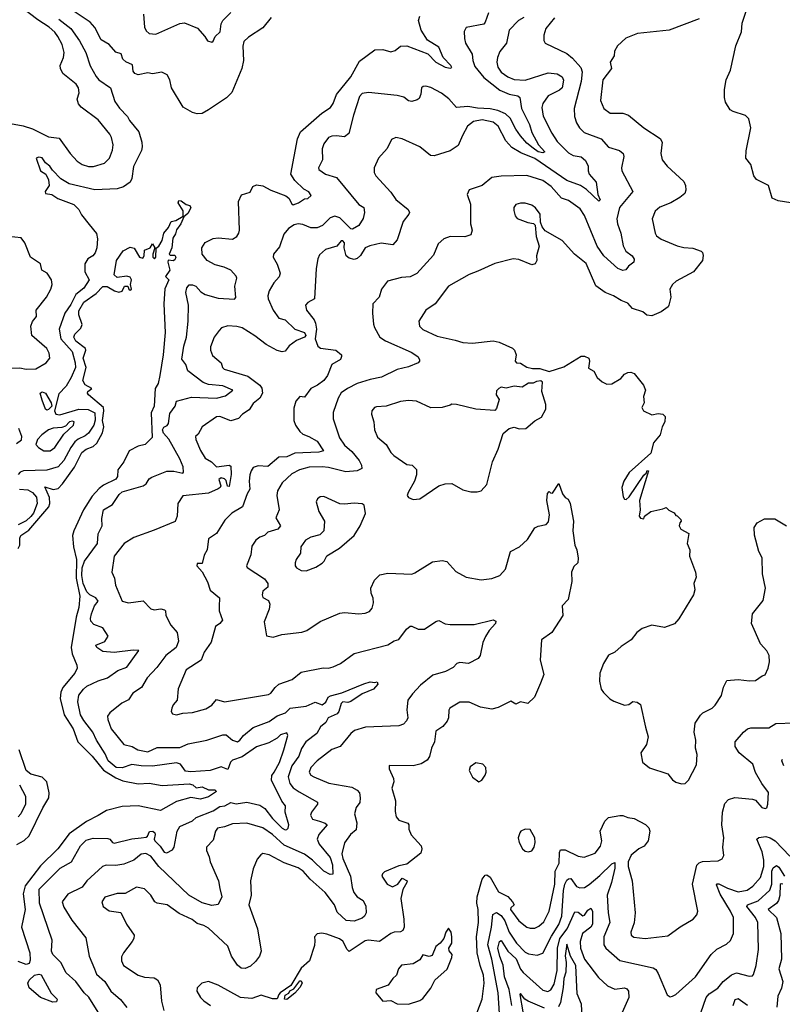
# Model space of a CAD drawing. Extents: x 1552033 to 1694788, y 811965 to 917215.
# Tile 431 of 632: x 1648355 to 1653121, y 863913 to 870071. Entities that reach past the tile are written whole.
import ezdxf

# ---------------------------------------------------------------- set-up
doc = ezdxf.new("R2010")
doc.units = 0

msp = doc.modelspace()

# ---------------------------------------------------------------- linework, layer by layer
at = {"layer": '0CON20XD'}
for points in [[(1648885, 869174.6), (1648916.7, 869205), (1648935.4, 869255), (1648938.3, 869288.3), (1648929.4, 869335), (1648919.2, 869355), (1648845, 869444.5), (1648738.5, 869525), (1648721.5, 869545), (1648714.4, 869575), (1648727.3, 869612.7), (1648723.5, 869645), (1648707.2, 869667.2), (1648624.2, 869735), (1648609.2, 869765), (1648608.6, 869785), (1648629.2, 869835), (1648632.2, 869865), (1648620.4, 869915), (1648594, 869965), (1648575, 869992.9), (1648540, 870025), (1648469.2, 870069.2), (1648355.8, 870155.8)], [(1649926.2, 870083.8), (1649875, 870020), (1649785, 869961.1), (1649755.7, 869935), (1649750, 869905), (1649753.2, 869815), (1649743.3, 869765), (1649680.4, 869615), (1649648.5, 869581.5), (1649535, 869506.4), (1649495, 869484.4), (1649465, 869481.5), (1649435, 869491.5), (1649376, 869525), (1649304, 869645), (1649292.5, 869695), (1649275.7, 869725.7), (1649243.6, 869743.6), (1649185, 869733.3), (1649155, 869739.2), (1649095, 869725.5), (1649075, 869734.4), (1649065, 869750), (1649059.8, 869789.8), (1649017.7, 869807.7), (1648999.4, 869825), (1648988.2, 869858.2), (1648955, 869868.6), (1648915, 869916.7), (1648865, 869945.8), (1648825, 870023.3), (1648795.5, 870055.5), (1648615, 870176.2)], [(1648600, 870075), (1648674.7, 870015), (1648729.4, 869939.4), (1648767.6, 869865), (1648795, 869781.9), (1648832.2, 869715), (1648848.9, 869695), (1648921.8, 869645), (1648950.3, 869560.3), (1648978.1, 869518.1), (1649029.5, 869465), (1649041.2, 869441.2), (1649098.7, 869368.7), (1649118.4, 869305), (1649121, 869275), (1649116.1, 869253.9), (1649066.5, 869153.5), (1649055, 869077.5), (1649045.6, 869055), (1649004.6, 869025.4), (1648965, 869012.9), (1648825, 869006.2), (1648665, 869044.5), (1648612.9, 869075), (1648559.2, 869129.1), (1648544.3, 869155), (1648516.5, 869176.5), (1648495, 869206.7), (1648475, 869211.7), (1648458.9, 869205), (1648485, 869126.7), (1648518.5, 869105), (1648535, 869070), (1648539.2, 869035), (1648513.8, 868996.2), (1648515.8, 868985), (1648555, 868978.5), (1648593.5, 868953.5), (1648693.1, 868915), (1648724.2, 868885), (1648741.5, 868851.5), (1648789.3, 868789.3), (1648834, 868734), (1648840.3, 868700.3), (1648836.2, 868643.8), (1648827, 868613), (1648811.9, 868595), (1648780, 868575), (1648762.5, 868545), (1648762.9, 868495), (1648788.5, 868445), (1648755, 868391.8), (1648706.8, 868353.2), (1648675, 868290.5), (1648636.4, 868235), (1648602.1, 868135), (1648612.8, 868075), (1648682.8, 867995), (1648701.9, 867925), (1648703, 867895), (1648676.7, 867833.3), (1648645, 867779.5), (1648599.5, 867730.5), (1648571.9, 867625), (1648581.4, 867605), (1648605, 867599.6), (1648725.2, 867635.2), (1648783.8, 867633.8), (1648825, 867611.8), (1648826.6, 867566.6), (1648818.7, 867535), (1648785.8, 867485), (1648765, 867468.6), (1648721.3, 867448.6), (1648699.9, 867430.1), (1648674.1, 867395.9), (1648631.1, 867315), (1648595, 867274.2), (1648525, 867254.7), (1648379.5, 867250.5), (1648358.6, 867241.4), (1648345, 867226.7)], [(1651285.3, 870114.8), (1651265.3, 870054.7), (1651256, 870044), (1651145, 870023.3), (1651132.3, 869997.7), (1651134.5, 869954.5), (1651141.4, 869925), (1651182.1, 869855), (1651186.9, 869815), (1651199.2, 869779.2), (1651255, 869710.4), (1651355, 869629.5), (1651415, 869605.2), (1651469.2, 869595), (1651480.5, 869585), (1651491.4, 869515), (1651542, 869415), (1651556.7, 869365), (1651598.1, 869288.1), (1651636.5, 869245), (1651625, 869238.5), (1651595.2, 869244.8), (1651565, 869267.9), (1651525, 869298.4), (1651484.6, 869345), (1651455, 869386.7), (1651420.3, 869455), (1651391.4, 869481.4), (1651343.2, 869503.2), (1651295, 869514.1), (1651217.3, 869517.3), (1651155, 869529.2), (1651085, 869522.5), (1651036.8, 869576.8), (1650991.4, 869611.4), (1650925, 869647.5), (1650894.2, 869655.8), (1650875.8, 869654.2), (1650866.2, 869645), (1650861.8, 869605), (1650851.2, 869578.8), (1650840.3, 869569.7), (1650805, 869560), (1650784.5, 869564.5), (1650755, 869585.7), (1650715, 869597.1), (1650535, 869616.5), (1650495, 869608.8), (1650479.6, 869590.4), (1650440.4, 869475), (1650411.7, 869358.3), (1650385, 869339.2), (1650335, 869344.2), (1650305, 869342.5), (1650285, 869334), (1650256.2, 869295), (1650246.1, 869263.9), (1650247.9, 869195), (1650223.5, 869145), (1650225.6, 869135), (1650265.8, 869105), (1650335, 869083.1), (1650475, 868914.5), (1650505, 868897.1), (1650511.1, 868865), (1650501.3, 868828.7), (1650475, 868782.9), (1650435, 868760.6), (1650425, 868762.5), (1650355, 868832.4), (1650325, 868842.4), (1650295, 868831.9), (1650246.8, 868783.2), (1650215, 868768.4), (1650175, 868768.3), (1650125, 868791.1), (1650095.4, 868794.6), (1650071.1, 868788.9), (1650035, 868764.2), (1650005, 868730), (1649978.5, 868651.5), (1649940.6, 868605), (1649940, 868585), (1649965, 868542), (1649982.7, 868485), (1649976.2, 868463.8), (1649944.2, 868425), (1649914.4, 868375), (1649905.6, 868345), (1649908.5, 868325), (1649939.7, 868255), (1649974.6, 868204.6), (1650015, 868194.7), (1650075, 868136.4), (1650135, 868113.9), (1650143.1, 868095), (1650135, 868085.3), (1650085.5, 868065), (1650038.3, 868031.7), (1650015, 867998.8), (1649995.8, 867994.2), (1649965, 868001.5), (1649895, 868039.5), (1649825, 868093.8), (1649745, 868143.8), (1649713, 868153), (1649655, 868155.6), (1649616.7, 868143.3), (1649602.2, 868127.8), (1649570.4, 868085), (1649546.9, 868025), (1649546.8, 868005), (1649560, 867970), (1649614.4, 867925), (1649622.2, 867895), (1649632.9, 867885), (1649781.2, 867841.2), (1649855, 867785.5), (1649867.6, 867767.6), (1649872.1, 867735), (1649856.2, 867703.8), (1649815, 867670.4), (1649789.2, 867630.8), (1649746.7, 867605), (1649723.1, 867576.9), (1649675, 867563.3), (1649605, 867589.2), (1649585, 867587.9), (1649495.8, 867525), (1649470.8, 867479.2), (1649454, 867465), (1649455.7, 867445), (1649485, 867375.7), (1649515, 867329.2), (1649553.3, 867305), (1649584.2, 867274.2), (1649665, 867284), (1649675, 867278.8), (1649675.9, 867225.9), (1649665, 867152.5), (1649654.1, 867154.1), (1649645, 867190), (1649635, 867200), (1649615, 867206.2), (1649600, 867195), (1649611.2, 867155), (1649608.8, 867145), (1649595, 867136.2), (1649535, 867110), (1649375, 867094.2), (1649344, 867045), (1649340, 866965), (1649327.5, 866932.5), (1649195, 866879.5), (1649068, 866832), (1649008.5, 866795), (1648944.8, 866715.2), (1648931.2, 866615), (1648948.3, 866578.3), (1648954.3, 866535), (1648994.4, 866435), (1649035, 866424.7), (1649126.1, 866436.1), (1649175, 866385.6), (1649195, 866381.1), (1649236.6, 866386.6), (1649260.5, 866380.5), (1649266.2, 866375), (1649268.6, 866345), (1649299.4, 866285), (1649339.2, 866239.2), (1649347.8, 866185), (1649333.8, 866145), (1649267.7, 866095), (1649211.1, 866018.9), (1649151.9, 865955), (1649115.6, 865895), (1649061.9, 865858.1), (1649035, 865818.1), (1648993.7, 865796.3), (1648918.5, 865735), (1648904.5, 865715), (1648905.6, 865695), (1648927.5, 865635), (1649005, 865537.1), (1649058, 865525), (1649094, 865504), (1649155, 865492.6), (1649215, 865520), (1649355, 865518.6), (1649406.9, 865543.1), (1649525, 865565.7), (1649625, 865598.2), (1649645, 865597.9), (1649685, 865564.6), (1649716.7, 865555), (1649731.9, 865565), (1649754.6, 865595), (1649815, 865643.8), (1649915, 865681.2), (1649965, 865717.7), (1650016, 865735), (1650045.7, 865764.3), (1650145, 865777.5), (1650202.3, 865802.3), (1650245, 865786), (1650267.5, 865802.5), (1650284, 865835), (1650297, 865843), (1650368.9, 865861.1), (1650505, 865917.3), (1650545, 865930), (1650575, 865925.7), (1650590, 865930), (1650592.5, 865915), (1650566.2, 865885), (1650494.6, 865855.4), (1650425, 865806.5), (1650405, 865801.4), (1650373.8, 865805), (1650364.2, 865795), (1650350.6, 865745), (1650340, 865730), (1650284, 865705), (1650269.2, 865675), (1650235, 865648.1), (1650212.7, 865607.3), (1650143.8, 865555), (1650117.1, 865512.9), (1650099.2, 865465), (1650055.2, 865404.8), (1650033.8, 865335), (1650042.6, 865295), (1650065, 865267.3), (1650101.4, 865241.4), (1650216.4, 865176.4), (1650215.7, 865165), (1650177.8, 865115), (1650172.2, 865095), (1650185, 865071.1), (1650228.1, 865058.1), (1650265, 865046.5), (1650276.9, 865035), (1650224.6, 864975), (1650214, 864945), (1650227.5, 864915), (1650295, 864831.1), (1650310.3, 864785), (1650313, 864727), (1650295, 864724.5), (1650255, 864745.8), (1650185, 864814.8), (1650135, 864851.6), (1650007.8, 864907.8), (1649935, 864974.2), (1649875, 865017.5), (1649775, 865046.2), (1649685, 865041.3), (1649635, 865022.6), (1649592.3, 865015), (1649578.6, 864995), (1649565, 864938.9), (1649523.3, 864895), (1649523.5, 864875), (1649540, 864835), (1649544.5, 864805), (1649598.5, 864685), (1649606.8, 864636.8), (1649619.2, 864585), (1649595, 864537.5), (1649555, 864530.8), (1649495, 864548.1), (1649411.8, 864595), (1649225.4, 864775), (1649175, 864838.6), (1649144.2, 864855.8), (1649115, 864852.5), (1649068, 864815), (1649005, 864789.6), (1648955, 864781.5), (1648895, 864783.3), (1648872, 864775), (1648775.3, 864684.7), (1648744.4, 864645), (1648655, 864601.9), (1648619.4, 864555), (1648629.8, 864519.8), (1648679.8, 864439.8), (1648768.5, 864328.5), (1648788.5, 864215), (1648823.1, 864135), (1648835, 864101.1), (1648887.9, 864055), (1648924.4, 863995), (1648985, 863942.2), (1649025, 863893.1)], [(1649945.3, 865365), (1649978.8, 865425), (1650006.7, 865505), (1650030, 865595), (1650025, 865610), (1649985, 865598.3), (1649965, 865578.6), (1649912.6, 865547.4), (1649835, 865523.1), (1649745, 865461), (1649685, 865440), (1649673.2, 865426.8), (1649655, 865381.2), (1649615, 865397.6), (1649545, 865376), (1649425, 865366.4), (1649390.6, 865370.6), (1649360, 865415), (1649335, 865423.5), (1649185, 865403), (1649115, 865404.8), (1649055, 865413.9), (1648995, 865391.5), (1648957.1, 865395), (1648907.6, 865435), (1648889.3, 865479.3), (1648835.5, 865565.5), (1648812.8, 865615), (1648755, 865688.5), (1648735.6, 865724.4), (1648717.7, 865805), (1648725, 865847.5), (1648752.7, 865885), (1648775, 865902.3), (1648845, 865935.9), (1648904.6, 865955.4), (1648969.2, 866000.8), (1649025, 866022), (1649100, 866125), (1649065, 866128.9), (1648945, 866112.5), (1648875, 866120.5), (1648837.5, 866145), (1648831.7, 866158.3), (1648887.3, 866182.7), (1648908.1, 866215), (1648875, 866267.1), (1648817.6, 866287.6), (1648799.8, 866309.8), (1648796.9, 866326.9), (1648803.5, 866355), (1648823.5, 866405), (1648846, 866435), (1648830.5, 866455), (1648793.7, 866473.7), (1648775, 866493.7), (1648752.6, 866545), (1648742.5, 866595), (1648745, 866643.5), (1648759.6, 866685), (1648840.6, 866795), (1648845.8, 866855), (1648871.4, 866905), (1648867.7, 866952.3), (1648878.5, 867005), (1648935, 867038.8), (1648977.6, 867102.4), (1648995, 867118.8), (1649126.7, 867155), (1649145, 867167.5), (1649165, 867200), (1649180.2, 867209.8), (1649275, 867248.2), (1649317.4, 867247.4), (1649375, 867234.4), (1649379.6, 867240.4), (1649376.8, 867275), (1649355.3, 867325), (1649287.8, 867447.8), (1649254.6, 867485), (1649246.5, 867505), (1649255, 867522.9), (1649276.2, 867533.8), (1649284.3, 867545), (1649292.7, 867607.3), (1649327.5, 867655), (1649334.2, 867685), (1649429.6, 867709.6), (1649585.3, 867704.7), (1649640.8, 867719.2), (1649686.7, 867755), (1649625, 867780.4), (1649535, 867788.9), (1649502, 867802), (1649404.8, 867874.8), (1649392.9, 867915), (1649368.7, 867948.7), (1649381.2, 868028.8), (1649397.5, 868085), (1649406.9, 868185), (1649409.1, 868285), (1649392.5, 868365), (1649399.1, 868395), (1649415, 868412.5), (1649435, 868413.8), (1649455, 868404.5), (1649488.1, 868368.1), (1649515, 868352.9), (1649595, 868328.5), (1649697.3, 868322.7), (1649705.6, 868334.4), (1649698.9, 868405), (1649712, 868455), (1649707.9, 868467.9), (1649674.4, 868504.4), (1649633.4, 868523.4), (1649577.2, 868537.2), (1649527.5, 868565), (1649494.4, 868605), (1649494.3, 868644.3), (1649515, 868677.1), (1649565, 868702.2), (1649595, 868706.4), (1649685, 868698.6), (1649711.4, 868715), (1649724.4, 868735), (1649728.1, 868755), (1649721.5, 868935), (1649741.4, 868975), (1649795, 868992.1), (1649811.2, 869028.8), (1649835, 869037.8), (1649875, 869031.3), (1649925, 869005.3), (1650019.3, 868969.3), (1650036.9, 868955), (1650055, 868918.6), (1650065, 868914), (1650098, 868925), (1650135, 868950), (1650155, 868953.3), (1650177.5, 868972.5), (1650161.2, 868995), (1650131.2, 869011.2), (1650074.6, 869065), (1650050, 869105), (1650090.6, 869325), (1650110.9, 869369.1), (1650244.2, 869485.8), (1650297.4, 869522.6), (1650315, 869547.1), (1650335, 869603.5), (1650425.5, 869714.5), (1650478.1, 869811.9), (1650575, 869882.2), (1650625, 869885.3), (1650675, 869870), (1650700.8, 869879.1), (1650735.6, 869905), (1650775, 869907.6), (1650905, 869858.2), (1650955, 869805.3), (1651015, 869774.6), (1651045, 869766.9), (1651055, 869771.2), (1651050, 869785), (1651000.8, 869835), (1650975, 869899.4), (1650903, 869943), (1650865, 870005.6), (1650848.2, 870065), (1650856.2, 870093.8)], [(1649128.9, 870105), (1649134.2, 870025), (1649145, 870001.2), (1649165, 869984), (1649205, 869980), (1649355, 870047.1), (1649385, 870050.8), (1649467.2, 870017.2), (1649512.9, 869965), (1649528.3, 869938.3), (1649555, 869931.1), (1649565, 869936.2), (1649577.1, 869965), (1649608.6, 869995), (1649614.4, 870045), (1649624.1, 870065.9), (1649675, 870115.5)], [(1651697.7, 870082.3), (1651642.9, 870015), (1651630, 869975), (1651630.8, 869940.8), (1651640, 869925), (1651775, 869859.1), (1651810.4, 869830.4), (1651862.4, 869772.4), (1651870.3, 869745), (1651865.3, 869685), (1651821.2, 869515), (1651823.3, 869465), (1651835.6, 869425), (1651854, 869394), (1651884, 869365), (1651989.2, 869325), (1652036.1, 869273.9), (1652103.5, 869253.5), (1652127.5, 869235), (1652130.6, 869215), (1652115.6, 869145), (1652117.5, 869125), (1652187, 868997), (1652103.3, 868896.7), (1652087.8, 868825), (1652090.8, 868795), (1652113.3, 868735), (1652126.2, 868656.2), (1652144.2, 868624.2), (1652182.9, 868595), (1652195.8, 868574.2), (1652194.2, 868555), (1652161.1, 868528.9), (1652144.3, 868505.7), (1652125, 868501.9), (1652092.5, 868515), (1652006.2, 868595), (1651963.6, 868655), (1651885, 868846.2), (1651857.9, 868887.9), (1651785, 868941.2), (1651741.9, 868955), (1651677.3, 869027.3), (1651625, 869065.4), (1651525, 869096.1), (1651365, 869093.3), (1651306.4, 869083.6), (1651246.2, 869035), (1651163.6, 869006.4), (1651152.7, 868977.3), (1651172.7, 868917.3), (1651173.5, 868795), (1651184, 868755), (1651174.3, 868725.7), (1651136.6, 868713.4), (1651045, 868714.4), (1651005, 868700.6), (1650971.2, 868668.8), (1650940.6, 868599.4), (1650836.7, 868483.3), (1650795, 868462.7), (1650741.5, 868458.5), (1650653.8, 868436.2), (1650616.9, 868385), (1650601.4, 868335), (1650562.2, 868295), (1650559.4, 868235), (1650567.1, 868167.1), (1650572, 868145), (1650605.5, 868085.5), (1650642.1, 868062.1), (1650802.7, 867992.7), (1650844, 867965), (1650854.3, 867945), (1650852.9, 867935), (1650845, 867924.3), (1650785, 867899.5), (1650715, 867883.1), (1650616, 867835), (1650545, 867821.6), (1650464.8, 867795.2), (1650404.8, 867765.2), (1650365, 867736.9), (1650345.5, 867705), (1650314.3, 867615), (1650314.4, 867575), (1650354.5, 867455), (1650385, 867409.5), (1650429.9, 867369.9), (1650476.7, 867315), (1650491.4, 867285), (1650492.5, 867265), (1650465, 867249.6), (1650394.1, 867244.1), (1650285, 867271.1), (1650245.3, 867274.7), (1650165, 867273.3), (1650104.8, 867255.2), (1650055, 867230), (1649994.6, 867175), (1649966.7, 867125), (1649961.2, 867095), (1649976.9, 867005), (1649956.7, 866955), (1649984.5, 866905), (1649967.8, 866885), (1649905, 866866.5), (1649885, 866845.6), (1649855, 866835.4), (1649831.1, 866815), (1649805, 866778.8), (1649800.6, 866725), (1649773.3, 866655), (1649776.9, 866645), (1649884.6, 866575), (1649906.8, 866545), (1649905, 866521.2), (1649875, 866496.2), (1649870, 866475), (1649875, 866457.5), (1649909.4, 866439.4), (1649917.5, 866415), (1649915.2, 866384.8), (1649883.1, 866305), (1649897, 866217), (1649938.3, 866208.3), (1649992.5, 866225), (1650118.5, 866241.5), (1650148.6, 866251.4), (1650232.6, 866307.4), (1650355, 866359.4), (1650385, 866363.1), (1650475, 866354.4), (1650515, 866359.2), (1650540.3, 866369.7), (1650558.9, 866391.1), (1650566.1, 866423.9), (1650563.7, 866453.7), (1650550.8, 866485), (1650550, 866515), (1650573.4, 866566.6), (1650605, 866600), (1650655, 866608.8), (1650805, 866604.2), (1650825, 866610.8), (1650935, 866680.8), (1650995, 866688.6), (1651025, 866682), (1651080.7, 866620.7), (1651145, 866584.2), (1651238.3, 866568.3), (1651305, 866575.5), (1651356.2, 866595), (1651392, 866635), (1651422.5, 866745), (1651478.8, 866775), (1651529.2, 866820.8), (1651575, 866892.5), (1651595, 866904.3), (1651645, 866914.2), (1651659.3, 866930.7), (1651667.1, 866975), (1651648.8, 867065), (1651653, 867107), (1651665, 867120), (1651671.7, 867111.7), (1651685, 867110), (1651725, 867170), (1651746.7, 867105), (1651765, 867082.5), (1651783, 867073), (1651796, 867045), (1651815.7, 866935), (1651812.5, 866875), (1651824.5, 866784.5), (1651837.5, 866755), (1651846.1, 866703.9), (1651843.3, 866675), (1651819.5, 866650.5), (1651803.3, 866615), (1651807, 866557), (1651783.8, 866445), (1651745.8, 866405), (1651750, 866345), (1651681.3, 866238.7), (1651616.7, 866193.3), (1651608.6, 866065), (1651631.9, 865975), (1651609.3, 865920.7), (1651571.9, 865835), (1651530, 865795), (1651485, 865804), (1651455, 865790), (1651425, 865810), (1651345, 865770), (1651305, 865760), (1651235, 865771.4), (1651165, 865802), (1651105, 865803.3), (1651044, 865765), (1651036.9, 865753.1), (1651035.4, 865705), (1651026.7, 865683.3), (1650999.3, 865650.7), (1650955, 865621.4), (1650947.1, 865555), (1650928.8, 865515), (1650916.1, 865463.9), (1650900.9, 865439.1), (1650865, 865418.1), (1650814.3, 865404.3), (1650664.1, 865405.9), (1650663.8, 865385), (1650692, 865325), (1650692.5, 865305), (1650680, 865265), (1650704.3, 865185), (1650701.7, 865118.3), (1650708, 865085), (1650725.6, 865065.6), (1650780.8, 865045), (1650787.5, 865035), (1650787.9, 865007.9)], [(1652602.7, 870077.3), (1652415.3, 870004.7), (1652215.7, 869984.3), (1652144.2, 869955.8), (1652091.7, 869908.3), (1652073.3, 869875), (1652070, 869845), (1652046.2, 869805), (1652054, 869765), (1651998.9, 869695), (1651984.6, 869565), (1652005.5, 869515), (1652045, 869486.8), (1652125, 869486.5), (1652160, 869475), (1652255, 869395.7), (1652357.8, 869327.8), (1652370, 869305), (1652362.9, 869235), (1652371.4, 869195), (1652401.4, 869155), (1652505, 869060), (1652517.1, 869035), (1652518.6, 869005), (1652512, 868985), (1652481.7, 868958.3), (1652424.6, 868925.4), (1652355, 868898.1), (1652326.4, 868873.6), (1652307.1, 868825), (1652326.1, 868735), (1652335, 868718.9), (1652365, 868699.2), (1652465, 868656), (1652505, 868645.8), (1652561.7, 868641.7), (1652615, 868622.5), (1652622.5, 868615), (1652625.9, 868595.9), (1652622, 868565), (1652566.2, 868495), (1652457.5, 868435), (1652434.2, 868415.8), (1652418.8, 868385), (1652423.8, 868335), (1652412.5, 868285), (1652407.5, 868275), (1652365, 868243.8), (1652305, 868220), (1652275, 868223.8), (1652250, 868245), (1652185, 868263.8), (1652155, 868298), (1652114.5, 868314.5), (1652066.7, 868343.3), (1652013.3, 868365), (1651955.6, 868405.6), (1651895, 868547.1), (1651822, 868605), (1651745, 868690), (1651640, 868750), (1651620, 868775), (1651610, 868805), (1651607.1, 868855), (1651578.6, 868895), (1651555, 868910.8), (1651515, 868922.9), (1651485, 868924.4), (1651455, 868915.7), (1651442.6, 868897.4), (1651442.5, 868877.5), (1651452.5, 868845), (1651465, 868828.1), (1651531.7, 868801.7), (1651565.8, 868795.8), (1651576.7, 868785), (1651582.7, 868715), (1651601.2, 868655), (1651586, 868595), (1651586.2, 868565), (1651576.7, 868545), (1651555, 868538), (1651475, 868570.5), (1651440, 868575), (1651325, 868545.7), (1651218.3, 868498.3), (1651165, 868477.1), (1651036, 868405), (1650951.2, 868295), (1650894.2, 868255), (1650850, 868185), (1650854.4, 868155), (1650875, 868132.9), (1650965, 868091.9), (1651077.6, 868067.6), (1651125, 868051.4), (1651185, 868047.1), (1651315, 868062.9), (1651352.5, 868055), (1651435.9, 868015.9), (1651447.5, 868005), (1651457.5, 867975), (1651452.5, 867935), (1651460, 867925), (1651485, 867922.5), (1651525, 867898.8), (1651560.5, 867890.5), (1651605, 867890), (1651665, 867870), (1651755, 867900), (1651863.9, 867966.1), (1651885, 867966.7), (1651912.5, 867955), (1651916.7, 867935), (1651911.2, 867891.2), (1651943.8, 867873.8), (1651965, 867833.3), (1651995.9, 867805.9), (1652025, 867791.2), (1652055, 867793.8), (1652112.5, 867827.5), (1652135, 867853.3), (1652155, 867863.8), (1652175, 867866), (1652195, 867858), (1652253.8, 867785), (1652266.7, 867755), (1652253.3, 867715), (1652258.8, 867675), (1652243.8, 867645), (1652253.3, 867625), (1652305, 867600), (1652345, 867608.8), (1652374.1, 867604.1), (1652388.9, 867588.9), (1652386.9, 867555), (1652371.4, 867525), (1652357.5, 867475), (1652316.2, 867425), (1652300.7, 867359.3), (1652165, 867240), (1652130, 867185), (1652118.8, 867145), (1652126.1, 867086.1), (1652135, 867072.5), (1652145, 867071.2), (1652165, 867086.2), (1652255, 867223.3), (1652272.5, 867237.5), (1652275, 867250), (1652285, 867250), (1652227.9, 867065), (1652232.5, 867005), (1652227.5, 866965), (1652235, 866952.5), (1652255, 866950), (1652260, 866965), (1652300, 866995), (1652375, 867012.5), (1652395, 867020), (1652413, 867003), (1652445, 866987.5), (1652455, 866970), (1652465, 866967.5), (1652487.5, 866945), (1652490, 866935), (1652480, 866925), (1652477.5, 866905), (1652487.5, 866885), (1652537, 866857), (1652527.5, 866795), (1652543.3, 866755), (1652541.2, 866715), (1652578.8, 866615), (1652583.8, 866585), (1652568.8, 866545), (1652574.2, 866505), (1652565.8, 866475), (1652475.8, 866324.2), (1652447.7, 866292.3), (1652385, 866270), (1652306.1, 866283.9), (1652245, 866263.8), (1652211.7, 866238.3), (1652177.3, 866192.7), (1652115, 866151.2), (1652075, 866116.2), (1652035, 866096.2), (1652003.8, 866045), (1651981.2, 865985), (1651978.8, 865935), (1651988.8, 865885), (1652003, 865863), (1652044.2, 865824.2), (1652068.3, 865808.3), (1652135, 865784), (1652161.7, 865788.3), (1652186.4, 865806.4), (1652215, 865803.3), (1652235, 865787.5), (1652265.8, 865645.8), (1652283.8, 865585), (1652271.7, 865538.3), (1652236.7, 865485), (1652247, 865427), (1652292.3, 865392.3), (1652405, 865353.8), (1652436.1, 865316.1), (1652455, 865303.3), (1652491.7, 865291.7)], [(1651505.5, 870085), (1651473.1, 870065), (1651414.2, 870005.8), (1651397.1, 869925), (1651357, 869873), (1651341.1, 869835), (1651336.4, 869805), (1651343.2, 869775), (1651365, 869742.1), (1651405, 869712.7), (1651445, 869696.5), (1651515, 869692), (1651658, 869738), (1651715, 869732.1), (1651745, 869714.5), (1651753.4, 869693.4), (1651746, 869645), (1651729.9, 869630.1), (1651658.5, 869595), (1651625, 869546), (1651617.7, 869522.3), (1651627.6, 869467.6), (1651682, 869362)], [(1653175, 868926.5), (1653095, 868938.9), (1653058.8, 868955), (1653035.8, 869035), (1652960.7, 869070.7), (1652944, 869095), (1652924, 869165), (1652894, 869205), (1652895, 869250), (1652924, 869395), (1652911.7, 869451.7), (1652891.7, 869471.7), (1652815, 869496.7), (1652795, 869507.5), (1652766.7, 869555), (1652760, 869585), (1652761.2, 869635), (1652770.8, 869695), (1652797.5, 869755), (1652831.7, 869908.3), (1652866, 869995), (1652870.7, 870049.3), (1652895.9, 870124.1)], [(1648226.7, 869435), (1648377, 869407), (1648435, 869389.5), (1648535, 869339.5), (1648601.1, 869331.1), (1648670, 869235), (1648715, 869187.1), (1648745, 869164.4), (1648785, 869153.6), (1648816.2, 869153.8), (1648885, 869174.6)], [(1651682, 869362), (1651715, 869309.5), (1651785, 869237.7), (1651815, 869220.9), (1651865, 869213.4), (1651891, 869191), (1651908.9, 869155), (1651907.9, 869125), (1651914.6, 869105), (1651957.7, 869055), (1651967.8, 868977.8), (1651983.8, 868945), (1651975, 868936.2), (1651898.6, 869008.6), (1651860, 869035), (1651775, 869065.7), (1651575, 869202.3), (1651487.7, 869237.7), (1651431.5, 869271.5), (1651394.1, 869314.1), (1651345.6, 869405.6), (1651315, 869430.8), (1651245, 869445.5), (1651191.1, 869435), (1651154.2, 869405), (1651123, 869347), (1651095, 869284), (1651045, 869251.4), (1650945, 869220), (1650921.7, 869221.7), (1650855, 869276.9), (1650745, 869325.8), (1650705, 869334.2), (1650677.9, 869322.1), (1650651.1, 869265), (1650598.6, 869205), (1650570.6, 869145), (1650571.4, 869115), (1650580, 869095), (1650675, 868992.9), (1650705.6, 868945.6), (1650782.2, 868885), (1650790.8, 868865), (1650788, 868855), (1650751.7, 868808.3), (1650713.3, 868695), (1650687.2, 868662.8), (1650614, 868674), (1650542.4, 868657.6), (1650513.6, 868645), (1650485, 868595.7), (1650465, 868578), (1650445, 868572), (1650415, 868579.4), (1650395, 868594.3), (1650383.9, 868645), (1650385, 868676.2), (1650375, 868688.9), (1650365, 868687.7), (1650336.2, 868655), (1650266.2, 868633.8), (1650229.6, 868600.4), (1650218.8, 868575), (1650207.7, 868515), (1650196.7, 868325), (1650155, 868301.8), (1650140.9, 868285), (1650146.9, 868255), (1650194.5, 868194.5), (1650203.8, 868173.9), (1650210.5, 868135), (1650200.9, 868075), (1650219.4, 868029.4), (1650235.7, 868015.7), (1650330.8, 868005), (1650365.4, 867975.4), (1650367.1, 867965), (1650360, 867945), (1650305.7, 867915), (1650277.8, 867845), (1650255.6, 867815), (1650215.3, 867784.7), (1650175, 867765.5), (1650135, 867710.4), (1650105, 867714), (1650081.4, 867685), (1650068.5, 867641.5), (1650068.9, 867565), (1650079.4, 867535), (1650105.6, 867495), (1650125, 867478.5), (1650162, 867465), (1650214.7, 867434.7), (1650253.8, 867375), (1650223.7, 867366.4), (1650075, 867360.4), (1650025, 867337.8), (1649975, 867335.6), (1649905, 867277.5), (1649845, 867280.8), (1649815, 867270), (1649800.7, 867249.3), (1649793.8, 867225), (1649788.8, 867185), (1649793.3, 867135), (1649776.1, 867105), (1649748.2, 867025), (1649681.4, 866985), (1649638.1, 866941.9), (1649585, 866856.7), (1649535.6, 866825), (1649527.5, 866755), (1649507.9, 866722.1), (1649495, 866670), (1649465, 866670), (1649462.5, 866655), (1649495, 866617.5), (1649528.6, 866555), (1649545, 866504), (1649604.2, 866455), (1649602, 866402), (1649602.5, 866375), (1649622.5, 866315), (1649606.2, 866293.8), (1649578, 866275), (1649552.6, 866177.4), (1649508.6, 866115), (1649488.6, 866065), (1649396.4, 866005), (1649344.6, 865885.4), (1649339.2, 865815), (1649315, 865786.7), (1649306.2, 865765), (1649302, 865745), (1649309.5, 865729.5), (1649335, 865723.3), (1649375.5, 865734.5), (1649435, 865737.9), (1649518.8, 865761.2), (1649556.1, 865783.9), (1649585, 865820), (1649635, 865805.5), (1649909.3, 865850.7), (1649925, 865858), (1649952.5, 865895), (1649975.3, 865914.7), (1650057.5, 865945), (1650115, 865990.6), (1650252.2, 866017.8), (1650285, 866015.6), (1650315, 866023.1), (1650359.2, 866045), (1650445, 866107.1), (1650655, 866161.9), (1650695, 866186), (1650725, 866194), (1650771.7, 866258.3), (1650795, 866277.1), (1650805, 866278.6), (1650845, 866259.5), (1650885, 866258.9), (1650955, 866308.1), (1650975, 866312.9), (1651015, 866293.5), (1651045, 866287.5), (1651195, 866289.5), (1651315, 866318.6), (1651330, 866310), (1651329.2, 866295), (1651289.5, 866250.5), (1651266.6, 866213.4), (1651250.6, 866175), (1651234, 866095), (1651221.2, 866075), (1651160, 866045), (1651105, 866050), (1651088, 866045), (1651065, 866020), (1651016, 865994), (1650937.5, 865972.5), (1650860.4, 865909.6), (1650810, 865855), (1650781.1, 865815), (1650774.4, 865755), (1650780, 865705), (1650772.5, 865685), (1650754, 865665), (1650725.4, 865654.6), (1650515.8, 865645.8), (1650448, 865625), (1650424, 865606), (1650357.1, 865525), (1650305, 865506.4), (1650215, 865436.7), (1650175.5, 865395), (1650164.6, 865364.6), (1650175, 865345.7), (1650192.5, 865335), (1650287, 865297), (1650431.9, 865271.9), (1650463.3, 865253.3), (1650477.8, 865235), (1650483.7, 865203.7), (1650480, 865175), (1650457, 865143), (1650446.9, 865105), (1650461.4, 865048.6), (1650457.8, 865005), (1650421.9, 864975), (1650385, 864922), (1650369.3, 864855), (1650374.8, 864825), (1650423.6, 864715), (1650433.4, 864643.4), (1650443.4, 864613.4), (1650465, 864585.7), (1650501.5, 864561.5), (1650517.5, 864527.5), (1650520.3, 864485), (1650510.9, 864465), (1650495, 864451.4), (1650445, 864434.1), (1650395, 864436.2), (1650339.8, 864489.8), (1650322.1, 864535), (1650265, 864611.5), (1650170.6, 864695), (1650125.8, 864745.8), (1650096, 864766), (1650007.9, 864797.9), (1649915, 864848.8), (1649875, 864856.7), (1649862.3, 864847.7), (1649839.3, 864820.7), (1649815, 864760), (1649796.7, 864685), (1649801.2, 864595), (1649788, 864535), (1649840.9, 864385), (1649863.6, 864246.4), (1649853.3, 864215), (1649828.2, 864181.8), (1649797.7, 864152.3), (1649765, 864136.6), (1649739.1, 864139.1), (1649716.9, 864156.9), (1649678.2, 864215), (1649655, 864277.5), (1649535, 864389.3), (1649505, 864406), (1649465, 864418.1), (1649432.8, 864442.8), (1649350.8, 864480.8), (1649276.2, 864535), (1649215, 864546.2), (1649200, 864555), (1649174, 864595), (1649135, 864636.2), (1649085, 864645.8), (1649015, 864605.7), (1648965, 864606.2), (1648886.9, 864583.1), (1648868.1, 864555), (1648875.8, 864525), (1648915, 864497.8), (1648988.1, 864488.1), (1649023.3, 864415), (1649070.6, 864345), (1649068.6, 864325), (1649057.1, 864305), (1649003.1, 864235), (1648990.7, 864209.3), (1648990.6, 864185), (1649004.4, 864155), (1649095, 864094.5), (1649135, 864082.1), (1649195, 864078.2), (1649216.5, 864066.5), (1649233.1, 864035), (1649241.7, 863931.7), (1649256.7, 863875)], [(1648345.4, 866764.6), (1648355.8, 866785), (1648355, 866828.8), (1648363, 866845), (1648412, 866878), (1648536.8, 867025), (1648543.5, 867045), (1648542.1, 867082.1), (1648511.5, 867148.5), (1648565, 867132.7), (1648595, 867138.9), (1648622.4, 867167.6), (1648697.5, 867272.5), (1648743.3, 867365), (1648771.1, 867385), (1648815, 867402.6), (1648837.8, 867422.2), (1648872.2, 867487.8), (1648881.1, 867525), (1648872.7, 867565), (1648881.2, 867625), (1648878.7, 867645), (1648786, 867725), (1648778.8, 867735), (1648780, 867745), (1648806.7, 867765), (1648765, 867788), (1648749.4, 867815), (1648771, 867895), (1648751.8, 867955), (1648768.9, 868005), (1648767.2, 868015), (1648705, 868060), (1648693.7, 868086.4), (1648699.4, 868105), (1648737.5, 868142.5), (1648745.4, 868165), (1648724.1, 868225), (1648725, 868249.2), (1648755, 868303.5), (1648831.9, 868358.1), (1648875, 868401.5), (1648902.3, 868402.3), (1648946.7, 868375), (1648973.9, 868366.1), (1648995, 868372.5), (1649010, 868405), (1649030, 868405), (1649036.7, 868385), (1649045, 868378.8), (1649053.3, 868385), (1649046.7, 868415), (1649053.9, 868443.9), (1649045, 868460), (1649025, 868466.2), (1648965, 868458), (1648944.4, 868474.4), (1648960, 868565), (1649001.2, 868625), (1649045, 868649.2), (1649071.4, 868641.4), (1649103.3, 868585), (1649125, 868580), (1649133.8, 868595), (1649135, 868630), (1649170, 868645), (1649185, 868670), (1649200, 868645), (1649186.7, 868605), (1649186.7, 868585), (1649196.7, 868575), (1649205.4, 868585), (1649208.3, 868641.7), (1649225, 868654), (1649245, 868690), (1649255.8, 868735), (1649285, 868772), (1649300.8, 868809.2), (1649331.2, 868815), (1649377.5, 868842.5), (1649375.9, 868875.9), (1649345.8, 868925), (1649349.5, 868940.5), (1649365, 868937.5), (1649394.5, 868914.5), (1649418.1, 868908.1), (1649424.5, 868895), (1649405, 868858.6), (1649381.2, 868838.8), (1649362.5, 868795), (1649334.1, 868755.9), (1649328.6, 868731.4), (1649313.1, 868705), (1649306.7, 868643.3), (1649290, 868605), (1649295, 868597.5), (1649325, 868597.5), (1649330, 868585), (1649325, 868570), (1649315, 868562.5), (1649283, 868567), (1649280, 868555), (1649293.8, 868505), (1649266.7, 868465), (1649286.7, 868445), (1649261.3, 868388.7), (1649256.5, 868295), (1649264.5, 868115), (1649252.1, 867975), (1649230, 867845), (1649220, 867795), (1649201.2, 867765), (1649195.3, 867655), (1649177, 867613), (1649182.4, 867457.6), (1649138.8, 867415), (1649095.3, 867404.7), (1649038.2, 867375), (1649006.5, 867305), (1648969.1, 867255), (1648966.3, 867215), (1648955, 867196.4), (1648879.6, 867160.4), (1648850.7, 867139.3), (1648808.1, 867091.9), (1648753.8, 867006.2), (1648693.5, 866875), (1648685.4, 866844.6), (1648691.2, 866775), (1648709, 866695), (1648708, 866578), (1648731.6, 866465), (1648725.3, 866395), (1648707.2, 866335), (1648676, 866145), (1648683.9, 866105), (1648712.2, 866035), (1648713.1, 866015), (1648699.5, 865985), (1648625, 865893.6), (1648612.8, 865865), (1648607.6, 865825), (1648632.5, 865722.5), (1648689, 865635), (1648718.7, 865555), (1648807, 865465), (1648878.4, 865378.4), (1648955, 865329.2), (1648999.9, 865309.9), (1649095, 865291.3), (1649165, 865295.3), (1649245, 865280.6), (1649415, 865291), (1649436.9, 865285), (1649457.3, 865267.3), (1649495, 865272.9), (1649535, 865254.4), (1649575, 865253.8), (1649585.8, 865245), (1649535, 865211.5), (1649484.1, 865195.9), (1649425, 865206.5), (1649335, 865181.8), (1649235, 865124.2), (1649095.2, 865154.8), (1648995, 865149.3), (1648897.1, 865125), (1648845, 865094), (1648773.5, 865056.5), (1648665, 864979.1), (1648593.5, 864886.5), (1648485, 864778.7), (1648389.2, 864655), (1648377.3, 864605), (1648388.1, 864505), (1648366.2, 864395), (1648419.2, 864235), (1648421.2, 864188.8), (1648415, 864168.8), (1648395, 864162.9), (1648345, 864180)], [(1648275, 867891.9), (1648355, 867894.7), (1648395, 867885.4), (1648455, 867886.5), (1648521.2, 867925), (1648544, 867955), (1648540, 867985), (1648524.3, 868015), (1648431.7, 868095), (1648424.4, 868155), (1648435, 868183.8), (1648460.6, 868215), (1648458, 868255), (1648522.9, 868335), (1648550, 868385), (1648556.9, 868415), (1648553.1, 868445), (1648527.1, 868485), (1648493.5, 868505), (1648484.4, 868545), (1648422.9, 868585), (1648386, 868676), (1648365, 868707.5), (1648285, 868715.7)], [(1650815, 867070), (1650855, 867073.8), (1650975, 867156.2), (1651015, 867168.8), (1651055, 867170), (1651125, 867131.2), (1651175, 867118.8), (1651215, 867117.5), (1651240, 867125), (1651275.7, 867165), (1651310, 867305), (1651345.6, 867385), (1651376.2, 867483.8), (1651415, 867513.3), (1651445, 867522.5), (1651477, 867513), (1651517.5, 867515), (1651575, 867563.3), (1651616.7, 867585), (1651643.3, 867635), (1651643.3, 867665), (1651617.5, 867745), (1651622.5, 867805), (1651613, 867813), (1651585, 867808.8), (1651565, 867797.5), (1651535, 867797.5), (1651495, 867772.5), (1651445, 867778.8), (1651395, 867766.7), (1651365, 867772.5), (1651350, 867765), (1651335, 867750), (1651332.5, 867725), (1651352.5, 867695), (1651335, 867640), (1651325, 867627.5), (1651205, 867635.7), (1651085, 867664), (1651055, 867666), (1651045, 867660.8), (1650995.5, 867645.5), (1650925, 867644.5), (1650835.5, 867685.5), (1650785, 867689.2), (1650735, 867682.9), (1650645, 867653.5), (1650585, 867650), (1650572.5, 867645), (1650555.6, 867625), (1650552.9, 867605), (1650567.8, 867555), (1650572.2, 867505), (1650590.9, 867460.9), (1650645, 867414.2), (1650674.6, 867364.6), (1650694.2, 867345), (1650775, 867290), (1650807.5, 867285), (1650835, 867257.5), (1650836.1, 867223.9), (1650823.3, 867185), (1650782.5, 867115), (1650777.5, 867095), (1650785, 867082.5), (1650815, 867070)], [(1648525, 867630), (1648516, 867636), (1648495, 867692.5), (1648483.8, 867735), (1648495, 867743.8), (1648516.7, 867735), (1648552, 867675), (1648555.8, 867654.2), (1648535, 867632.5), (1648525, 867630)], [(1648545, 867373.9), (1648575.4, 867395), (1648631.7, 867478.3), (1648690.6, 867535), (1648695.3, 867555.3), (1648685, 867559.5), (1648666, 867555), (1648640.2, 867529.8), (1648618.8, 867521.2), (1648565, 867516.5), (1648535, 867505.3), (1648492.9, 867475), (1648465.8, 867445), (1648455.8, 867415), (1648472, 867395), (1648505.4, 867375.4), (1648545, 867373.9)], [(1648335, 867420), (1648365.8, 867444.2), (1648369.2, 867465), (1648348.6, 867515)], [(1648354.7, 867134.7), (1648405, 867129.8), (1648435.9, 867115), (1648459.2, 867085), (1648464.8, 867045), (1648440.2, 866985), (1648425, 866964.3), (1648395, 866937.6), (1648345, 866912)], [(1650145, 866623.3), (1650205, 866648), (1650245, 866672), (1650258.8, 866685), (1650275, 866718.8), (1650354.3, 866765.7), (1650445, 866845.8), (1650482, 866905), (1650516.4, 866983.6), (1650507.5, 867035), (1650495, 867043.3), (1650445, 867047.5), (1650385, 867040.8), (1650355, 867044.2), (1650255, 867090), (1650232.3, 867087.7), (1650216.1, 867073.9), (1650208.8, 867055), (1650224, 866995), (1650260, 866935), (1650256, 866875), (1650231.2, 866848.8), (1650175, 866834.3), (1650140.8, 866815), (1650112.5, 866775), (1650110, 866735), (1650082, 866695), (1650076.2, 866675), (1650076.7, 866655), (1650085, 866643.3), (1650115, 866626.7), (1650145, 866623.3)], [(1652491.7, 865291.7), (1652515, 865293.8), (1652534.2, 865315.8), (1652585, 865410), (1652589.2, 865475), (1652578.1, 865515), (1652581.5, 865565), (1652570.8, 865615), (1652577.7, 865672.3), (1652609.2, 865720.8), (1652624.3, 865735.7), (1652683.8, 865765), (1652702, 865785), (1652740.8, 865845), (1652754.2, 865895.8), (1652775, 865937.5), (1652845, 865944.3), (1652915.7, 865935.7), (1652955, 865938.6), (1652995, 865967.5), (1653015, 865973.3), (1653032.5, 866015), (1653040.8, 866055), (1653038.8, 866095), (1653024.1, 866124.1), (1652985, 866167.5), (1652930, 866295), (1652936.2, 866355), (1653001.7, 866438.3), (1653015.8, 866515), (1652998, 866605), (1652995.7, 866705), (1652974, 866745), (1652947.1, 866847.1), (1652946.2, 866895), (1652965, 866923.3), (1653010.7, 866949.3), (1653075, 866950), (1653147.5, 866905)], [(1651212.9, 863857.1), (1651245, 863946.2), (1651258.1, 864045), (1651253.3, 864095), (1651232, 864155), (1651214.3, 864235), (1651212.3, 864292.3), (1651210, 864335), (1651222.4, 864425), (1651220, 864505), (1651211.7, 864545), (1651213.8, 864585), (1651244.8, 864695.2), (1651265, 864720), (1651275, 864722.2), (1651295, 864707.3), (1651346.7, 864616.7), (1651405, 864587.7), (1651435.3, 864555), (1651444.6, 864535), (1651424.3, 864515.7), (1651421.9, 864505), (1651475, 864435.4), (1651525, 864396.4), (1651545, 864389.5), (1651575, 864390), (1651598.9, 864401.1), (1651631.2, 864428.8), (1651665.2, 864494.8), (1651698.9, 864665), (1651701, 864745), (1651727.8, 864795), (1651728.4, 864861.6), (1651735, 864880), (1651765, 864879.6), (1651845, 864839.2), (1651883.8, 864833.8), (1651950.8, 864859.2), (1651985, 864902.5), (1651993.6, 864935), (1651983.3, 864995), (1652011.6, 865058.4), (1652035, 865081.1), (1652105, 865094.6), (1652125, 865093.1), (1652155, 865080.9), (1652195, 865074.4), (1652267, 865037), (1652287.3, 865017.3), (1652294.3, 864995), (1652282.2, 864935), (1652258.1, 864901.9), (1652225, 864884.5), (1652176.7, 864845), (1652157.5, 864805), (1652157.8, 864775), (1652182.1, 864685), (1652202.5, 864485), (1652196.4, 864423.6), (1652174.5, 864365), (1652177.1, 864345), (1652193.6, 864333.6), (1652265, 864325.5), (1652405, 864341.2), (1652482.4, 864397.6), (1652563.6, 864446.4), (1652586.4, 864473.6), (1652592.9, 864495), (1652559.4, 864665), (1652586.5, 864783.5), (1652601.6, 864798.4), (1652623.6, 864806.4), (1652720.3, 864809.7), (1652746.5, 864823.5), (1652756.8, 864843.2), (1652750, 864895), (1652755.5, 864955), (1652744.5, 865035), (1652746.8, 865115), (1652761.9, 865168.1), (1652785, 865194.4), (1652825, 865205.6), (1652935, 865196.7), (1652955, 865190), (1652993.3, 865145), (1653015, 865136.7), (1653025, 865142.5), (1653032, 865165), (1653035, 865237.5), (1652993.3, 865295), (1652955, 865363.3), (1652937.1, 865415), (1652851.2, 865485), (1652826.2, 865525), (1652826.2, 865555), (1652880, 865615), (1652903.8, 865635), (1652925, 865641.9), (1653038.3, 865641.7), (1653081.7, 865668.3), (1653195, 865674)], [(1648336.7, 864913.3), (1648381.9, 864938.1), (1648413.1, 864966.9), (1648499, 865141), (1648537.8, 865205), (1648538.1, 865235), (1648524.7, 865305), (1648495, 865333.2), (1648425, 865351.9), (1648395.3, 865375), (1648351.3, 865505)], [(1653130.8, 865405), (1653118.9, 865435), (1653123.7, 865446.3)], [(1651225, 865304.4), (1651242.5, 865315), (1651265, 865346.7), (1651270.8, 865365), (1651268.8, 865395), (1651250, 865415), (1651205, 865423.3), (1651171.2, 865398.8), (1651164.2, 865375), (1651184.3, 865334.3), (1651225, 865304.4)], [(1648845, 863864.5), (1648787.3, 863957.3), (1648758.5, 863985), (1648704.8, 864054.8), (1648645, 864109.1), (1648612.1, 864175), (1648562.3, 864225), (1648554.6, 864245.4), (1648557.8, 864315), (1648479.7, 864545), (1648477.1, 864632.9), (1648607.8, 864765), (1648678.5, 864805), (1648734.6, 864905), (1648770.4, 864939.6), (1648815, 864952.1), (1648905, 864949.5), (1648918.8, 864945), (1648934, 864925), (1648945, 864921.9), (1649055, 864948.9), (1649113.6, 864953.6), (1649145, 864957.7), (1649154.5, 864965), (1649165.4, 864994.6), (1649187.1, 864995), (1649200, 864985), (1649202.5, 864975), (1649195.5, 864945), (1649198.8, 864935), (1649232.2, 864902.2), (1649258.7, 864865), (1649275, 864860), (1649309.8, 864880.2), (1649320.8, 864895), (1649339.3, 864995), (1649354.8, 865025.2), (1649435, 865061.4), (1649458.6, 865081.4), (1649565, 865122.5), (1649605, 865149.3), (1649636.7, 865155), (1649675, 865174.3), (1649707.1, 865167.1), (1649775, 865176.4), (1649855, 865159.1), (1649887, 865137), (1649935, 865074.3), (1649995, 865015.3), (1650015, 865003.3), (1650024.6, 865005.4), (1650033.3, 865015), (1650036.2, 865035), (1650014.6, 865115), (1650017.1, 865155), (1649993.1, 865183.1), (1649928.4, 865315), (1649930, 865345), (1649945.3, 865365)], [(1648354.6, 865285), (1648391.4, 865215), (1648391.9, 865165), (1648361.5, 865105), (1648345, 865086.5)], [(1650787.9, 865007.9), (1650802, 864972), (1650864.6, 864904.6), (1650868.4, 864885), (1650862.3, 864857.7), (1650775, 864789.2), (1650725, 864780), (1650635, 864741.9), (1650621.7, 864728.3), (1650619.2, 864715), (1650651.4, 864665), (1650685, 864646.9), (1650718, 864665), (1650745, 864701.2), (1650776, 864685), (1650775.7, 864675), (1650749.1, 864630.9), (1650737.9, 864575), (1650756.7, 864445), (1650757.1, 864395), (1650750, 864375), (1650735, 864367.1), (1650695, 864364.4), (1650675, 864356.9), (1650604.4, 864305.6), (1650535, 864313.4), (1650515, 864310.3), (1650415, 864243.8), (1650401.2, 864255), (1650375, 864308.1), (1650353.1, 864323.1), (1650275, 864351.5), (1650242.7, 864357.3), (1650215, 864353.3), (1650198, 864335), (1650199.8, 864309.8), (1650198.3, 864281.7), (1650166.2, 864185), (1650115, 864140), (1650049.3, 864030.7), (1649983.8, 863985), (1649974, 863975), (1649963.6, 863946.4), (1649935, 863947.3), (1649865, 863969.4), (1649805, 863950), (1649735.8, 863955.8), (1649595, 864032), (1649535, 864056.2), (1649492.5, 864045), (1649464.3, 864015.7), (1649462.5, 863995), (1649485, 863956), (1649505, 863934), (1649546.7, 863905)], [(1651535, 864866.2), (1651555, 864873.8), (1651570, 864895), (1651576.2, 864925), (1651573.8, 864955), (1651546.4, 865006.4), (1651515, 865007.5), (1651487.5, 864995), (1651480, 864985), (1651471.2, 864955), (1651476.1, 864926.1), (1651496.7, 864885), (1651515, 864871.2), (1651535, 864866.2)], [(1652346.1, 864106.1), (1652401.7, 863971.7), (1652420.7, 863960.7), (1652435, 863963.8), (1652456.7, 863975), (1652579.4, 864085), (1652676.2, 864223.8), (1652712.8, 864257.2), (1652771.7, 864288.3), (1652796.9, 864313.1), (1652815.6, 864355), (1652816.4, 864455), (1652798.5, 864495), (1652732.4, 864602.4), (1652710.7, 864659.3), (1652713.9, 864666.1), (1652725, 864666.7), (1652779.3, 864639.3), (1652845, 864617.2), (1652902.6, 864627.4), (1652938.2, 864651.8), (1652985, 864705.7), (1653005.7, 864775), (1653005.3, 864815.3), (1652995, 864866.7), (1652963.3, 864945), (1652975, 864956.2), (1653018.1, 864961.9), (1653045, 864954.6), (1653076, 864936), (1653168.7, 864838.7)], [(1651352.9, 863855), (1651346.5, 863985), (1651305.8, 864195), (1651280.6, 864285), (1651304.8, 864395), (1651312, 864475), (1651335, 864486.4), (1651365, 864468.3), (1651387.8, 864435), (1651414, 864365), (1651460, 864295), (1651515, 864238.7), (1651535, 864228.4), (1651588.6, 864221.4), (1651625, 864233.1), (1651678.9, 864338.9), (1651725, 864411.8), (1651743.8, 864465), (1651754.2, 864624.2), (1651762.2, 864665), (1651775, 864689.1), (1651785, 864698.2), (1651800.5, 864700.5), (1651835, 864649.2), (1651855, 864640.8), (1651885, 864644.6), (1651915, 864661.8), (1651981.7, 864718.3), (1652055, 864792.5), (1652075, 864800), (1652073.8, 864765), (1652054.1, 864675), (1652027.4, 864595), (1652032.2, 864485), (1652044.1, 864425), (1652006.5, 864335), (1652005.6, 864285), (1652017.5, 864265), (1652105, 864187.5), (1652315, 864141.5), (1652330.9, 864130.9), (1652346.1, 864106.1)], [(1652595, 863812), (1652645.3, 863955), (1652665, 863977.7), (1652719.5, 864015), (1652752.1, 864055), (1652781.5, 864078.5), (1652805, 864097.7), (1652835, 864110), (1652915, 864090), (1652935, 864092), (1652941.4, 864098.6), (1652957.3, 864155), (1652972.5, 864255), (1652969.6, 864425), (1652954.6, 864455), (1652900.3, 864525), (1652905, 864535.2), (1652969.9, 864560.1), (1653042.8, 864627.2), (1653055.8, 864664.2), (1653055.4, 864745), (1653065, 864765.7), (1653085, 864781.7), (1653100.5, 864770.5), (1653134.2, 864715)], [(1653125, 864664.4), (1653115, 864667.1), (1653107.9, 864662.1), (1653106.4, 864593.6), (1653097.7, 864562.3), (1653085, 864544.2), (1653032.7, 864505), (1653085.3, 864455), (1653112.2, 864355), (1653116.8, 864195), (1653100.2, 864135), (1653124.8, 864055), (1653116.8, 864015), (1653094.4, 863965), (1653087.8, 863895)], [(1651431, 863905), (1651413.4, 864005), (1651384.9, 864085), (1651377.6, 864157.6), (1651355, 864212.1), (1651343.5, 864265), (1651354.6, 864305.4), (1651365, 864311.3), (1651406.1, 864245), (1651458.5, 864198.5), (1651485, 864132.7), (1651501.1, 864111.1), (1651625, 864001.8), (1651655, 863993.9), (1651675, 864002.7), (1651695, 864039.2), (1651715.2, 864125), (1651715.8, 864264.2), (1651731.9, 864325), (1651777, 864385), (1651825, 864491.1), (1651845, 864489.1), (1651875, 864466.9), (1651885, 864471.4), (1651905, 864501.8), (1651925, 864514.5), (1651935.5, 864495.5), (1651934.7, 864415), (1651924.2, 864395), (1651873.3, 864355), (1651858.3, 864305), (1651859.7, 864265), (1651885, 864196.4), (1651971.7, 864081.7), (1652028.8, 864028.8), (1652075, 864008.8), (1652135.3, 864015.3), (1652149.5, 864009.5), (1652160.4, 863995), (1652162.5, 863955), (1652103.6, 863825)], [(1650785, 863914.4), (1650855, 863937.5), (1650875, 863950), (1650923.8, 864015), (1650950, 864065), (1651027.5, 864132.5), (1651056.2, 864205), (1651057.5, 864225), (1651038.3, 864248.3), (1651037.5, 864265), (1651056.2, 864295), (1651056, 864335), (1651052.5, 864365), (1651035, 864390), (1651017.5, 864365), (1651006.1, 864323.9), (1650983.9, 864296.1), (1650955.9, 864274.1), (1650932, 864218), (1650915, 864212.5), (1650875, 864222.5), (1650855, 864190.6), (1650815, 864165.8), (1650742.1, 864157.9), (1650723.3, 864135), (1650710, 864095), (1650686.2, 864075), (1650657.7, 864032.3), (1650582.5, 864005), (1650580, 863985), (1650625, 863933.3), (1650675, 863936.7), (1650715, 863916.7), (1650785, 863914.4)], [(1651872.1, 863795), (1651865.8, 863915), (1651838.3, 863978.3), (1651830.7, 864155), (1651797.5, 864215), (1651775, 864290), (1651763.7, 864216.3), (1651770.4, 864175), (1651768.8, 864115), (1651755.5, 864075), (1651752.4, 864017.6), (1651735.4, 863924.6), (1651722.5, 863897.5)], [(1648562.5, 863927.5), (1648484, 863955), (1648415, 864015.4), (1648405.3, 864044.7), (1648413.1, 864065), (1648446.9, 864095), (1648475, 864102.3), (1648488.1, 864098.1), (1648551.8, 863981.8), (1648590, 863945), (1648585, 863928.8), (1648562.5, 863927.5)], [(1650025, 863943.8), (1650010, 863945), (1650015, 863970), (1650036.7, 863983.3), (1650043.3, 863996.7), (1650069.3, 864010.7), (1650105, 864060), (1650115, 864060), (1650120, 864045), (1650105, 864017.5), (1650075, 863983.8), (1650025, 863943.8)], [(1651635, 863889.7), (1651532.1, 863932.1), (1651512.9, 863945), (1651485, 863980), (1651481.4, 863975), (1651500.2, 863865)], [(1652905, 863905.4), (1652845, 863947.8), (1652825, 863940.8), (1652813.3, 863903.3)]]:
    msp.add_lwpolyline(points, dxfattribs=at)

doc.saveas('drawing.dxf')
